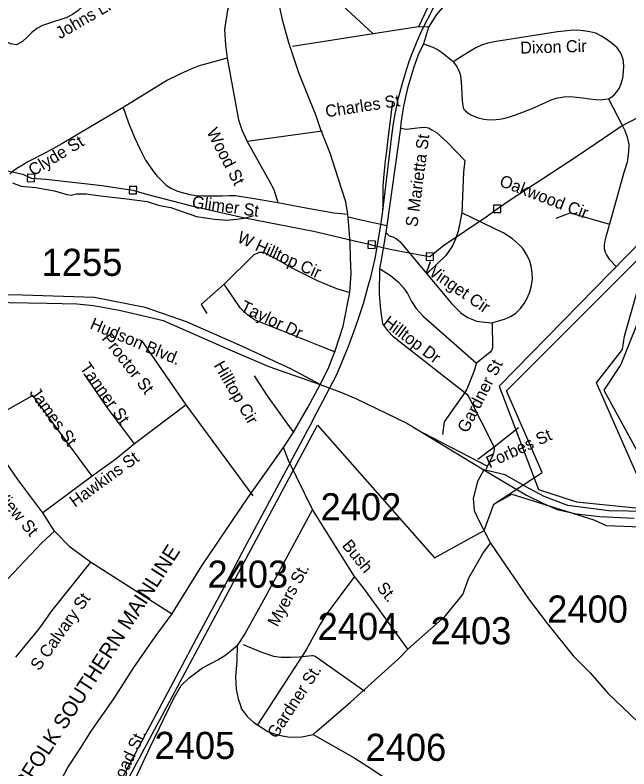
# Model space of a CAD drawing. Extents: x 1268485 to 1426702, y 514839 to 616766.
# Drawn here: x 1343246 to 1346586, y 545143 to 549246 of the extents above; entities that cross this region are included whole.
import ezdxf

# ---------------------------------------------------------------- set-up
doc = ezdxf.new("R2010")
doc.units = 0
for name, color, linetype in [('Old_Level_10', 7, 'Continuous'), ('Old_Level_11', 7, 'Continuous'), ('Old_Level_14', 7, 'Continuous'), ('Old_Level_28', 7, 'Continuous'), ('Old_Level_32', 7, 'Continuous'), ('Old_Level_35', 7, 'Continuous'), ('Old_Level_44', 7, 'Continuous'), ('Old_Level_48', 7, 'Continuous'), ('Old_Level_49', 7, 'Continuous'), ('Old_Level_56', 7, 'Continuous'), ('Old_Level_62', 7, 'Continuous'), ('Old_Level_8', 7, 'Continuous')]:
    doc.layers.add(name, color=color, linetype=linetype)

msp = doc.modelspace()

# ---------------------------------------------------------------- linework, layer by layer
at = {"layer": 'Old_Level_28'}
for points in [[(1344906.144, 547235.649), (1344948.994, 547319.7), (1344989.336, 547423.683), (1345031.389, 547553.18), (1345067.042, 547735.892), (1345074.356, 547838.779), (1345070.699, 547923.928), (1345068.871, 548000.206), (1345063.386, 548078.258), (1345056.986, 548161.632), (1345046.016, 548229.041), (1345003.155, 548357.5), (1344960.857, 548493.329), (1344909.678, 548620.254), (1344884.427, 548697.697), (1344790.415, 548931.335), (1344735.753, 549093.936), (1344703.252, 549212.191), (1344661.885, 549407.312)], [(1344706.981, 546891.51), (1344759.677, 546972.194), (1344839.698, 547109.275), (1344906.144, 547235.649)], [(1343470.558, 545031.139), (1343533.014, 545149.847), (1343593.517, 545240.733), (1343663.78, 545353.875), (1343782.835, 545524.518), (1343892.131, 545695.16), (1344008.26, 545861.165), (1344099.017, 545984.511), (1344263, 546247.53), (1344512.673, 546618.556), (1344706.981, 546891.51)]]:
    msp.add_lwpolyline(points, dxfattribs=at)
at = {"layer": 'Old_Level_32'}
msp.add_line((1345092.9, 546189.309), (1344863.859, 546555.322), dxfattribs=at)
for points in [[(1344906.144, 547235.649), (1344747.195, 547319.725), (1344467.52, 547448.887), (1344179.24, 547575.896), (1343954.344, 547654.822), (1343676.82, 547708.639), (1343286.134, 547721.556), (1342771.962, 547728.014), (1342394.615, 547732.32), (1341867.534, 547736.625), (1339240.984, 547778.014), (1339075.518, 547793), (1338983.652, 547809.817), (1338771.824, 547872.696), (1338593.182, 547930.368), (1338464.101, 547962.659), (1338283.388, 547988.49), (1338085.463, 548007.865), (1337705.535, 548005.712), (1337378.088, 548002.258), (1337231.562, 547985.085), (1337100.824, 547949.665), (1336967.622, 547895.925)], [(1339989.191, 547728.014), (1340701.2, 547711.433), (1341496.218, 547708.956), (1341874.848, 547700.029), (1342278.441, 547695.724), (1343006.459, 547684.96), (1343421.834, 547678.09), (1343581.852, 547674.383), (1343672.517, 547665.586), (1343812.355, 547639.753), (1343984.463, 547598.852), (1344051.955, 547582.663), (1344414.732, 547424.483), (1344626.72, 547332.641), (1344906.144, 547235.649)], [(1344906.144, 547235.649), (1345013.497, 547195.05), (1345100.662, 547158.096), (1345377.331, 547023.917), (1345797.211, 546771.395)], [(1344863.859, 546555.322), (1344733.329, 546821.027), (1344706.981, 546891.51)], [(1352121.337, 546787.22), (1352011.549, 546777.668), (1351888.301, 546760.858), (1351674.69, 546736.384), (1350870.792, 546649.906), (1350523.297, 546610.661), (1349841.507, 546520.956), (1349174.252, 546452.685), (1349015.222, 546439.558), (1348706.707, 546429.71), (1348357.661, 546447.647), (1347211.226, 546519.146), (1346681.163, 546543.164), (1346477.293, 546548.399), (1346253.266, 546576.42), (1346125.097, 546625.225), (1346019.084, 546681.268), (1345913.071, 546743.314), (1345797.211, 546771.395)], [(1345797.211, 546771.395), (1345761.231, 546707.39), (1345737.567, 546614.823), (1345744.021, 546550.243), (1345769.523, 546495.376), (1345832.113, 546371.395)], [(1345797.211, 546771.395), (1345909.184, 546703.284), (1346029.198, 546633.231), (1346121.209, 546587.197), (1346195.218, 546555.173), (1346300.243, 546531.156), (1346428.259, 546517.145), (1346614.281, 546507.137)], [(1344863.859, 546555.322), (1344616.223, 546093.943), (1344497.167, 545878.786), (1344454.229, 545813.867)], [(1345382.587, 545794.201), (1345585.739, 545975.079), (1345682.444, 546091.729), (1345714.946, 546183.377), (1345791.768, 546314.936), (1345832.113, 546371.395)], [(1345832.113, 546371.395), (1346038.932, 546069.108), (1346143.355, 545933.289), (1346283.281, 545757.766), (1346375.172, 545665.827), (1346471.24, 545555.081), (1346635.718, 545398.226)], [(1345092.9, 546189.309), (1344939.629, 545983.821), (1344904.173, 545927.65), (1344830.305, 545790.178), (1344564.647, 545382.327)], [(1345382.587, 545794.201), (1345142.027, 546129.275), (1345092.9, 546189.309)], [(1343732.454, 544876.172), (1343755.511, 544858.643), (1343786.738, 544901.302), (1343798.449, 544923.56), (1343845.29, 545003.317), (1343901.89, 545090.493), (1343981.911, 545261.135), (1344107.406, 545525.131), (1344149.76, 545596.855), (1344192.698, 545639.515), (1344266.863, 545693.305), (1344348.836, 545735.965), (1344393.726, 545763.788), (1344454.229, 545813.867)], [(1344454.229, 545813.867), (1344452.278, 545730.401), (1344445.125, 545643.042), (1344448.374, 545576.452), (1344460.085, 545524.517), (1344471.795, 545492.986), (1344478.478, 545467.345), (1344493.625, 545447.903), (1344510.745, 545426.606), (1344545.493, 545396.344), (1344564.647, 545382.327)], [(1344868.125, 545330.165), (1344890.286, 545349.381), (1344964.745, 545414.421), (1345071.114, 545506.069), (1345332.607, 545742.579), (1345382.587, 545794.201)], [(1344564.647, 545382.327), (1344621.196, 545346.294), (1344658.426, 545333.491), (1344699.38, 545323.016), (1344740.891, 545316.263), (1344806.936, 545316.934), (1344868.125, 545330.165)], [(1344868.125, 545330.165), (1345094.161, 545201.266), (1345190.286, 545139.016), (1345225.645, 545117.009), (1345255.192, 545096.314), (1345272.165, 545083.596), (1345289.172, 545059.36), (1345288.436, 545029.472), (1345094.754, 544836.054)]]:
    msp.add_lwpolyline(points, dxfattribs=at)
at = {"layer": 'Old_Level_35'}
for p, q in [((1345194.981, 549143.988), (1344907.703, 549409.12)), ((1345441.351, 549182.127), (1345194.981, 549143.988)), ((1345495.074, 549179.102), (1345441.351, 549182.127)), ((1345495.074, 549179.102), (1345467.495, 549089.7)), ((1345194.981, 549143.988), (1344755.452, 549074.013)), ((1343833.64, 548741.88), (1343501.353, 548544.825)), ((1344916.828, 548614.696), (1344508.261, 548558.359)), ((1344547.734, 548247.295), (1344675.379, 548226.072)), ((1345905.076, 548058.083), (1345676.135, 548169.631)), ((1344384.717, 547781.262), (1344259.123, 547671.149)), ((1344259.123, 547671.149), (1344288.753, 547621.271)), ((1344177.615, 547125.198), (1343936.268, 547475.427)), ((1343342.848, 547175.385), (1343055.98, 547014.419)), ((1344177.615, 547125.198), (1343896.488, 546911.329)), ((1344540.762, 546628.562), (1344177.615, 547125.198)), ((1345985.149, 546998.373), (1345851.763, 546894.054)), ((1345465.752, 546972.127), (1345816.391, 546789.733)), ((1345851.763, 546894.054), (1345763.898, 546826.54)), ((1343666.522, 546736.163), (1343396.776, 546537.416)), ((1343460.753, 546436.48), (1343396.776, 546537.416)), ((1344102.873, 545983.007), (1343656.988, 546267.875)), ((1343375.041, 545904.985), (1343249.344, 545751.811))]:
    msp.add_line(p, q, dxfattribs=at)
for points in [[(1345824.08, 549846.547), (1345562.742, 549417.988), (1345505.635, 549318.794), (1345441.351, 549182.127)], [(1346008.73, 549499.086), (1345952.751, 549469.713), (1345867.244, 549428.856), (1345676.033, 549361.445), (1345622.207, 549333.609), (1345583.452, 549301.057), (1345538.751, 549248.051), (1345495.074, 549179.102)], [(1344435.263, 549382.053), (1344401.327, 549272.914), (1344385.333, 549167.824), (1344390.971, 549084.368), (1344400.404, 549011.524)], [(1343739.111, 549352.679), (1343704.457, 549347.963), (1343672.264, 549330.636), (1343641.506, 549314.796), (1343614.029, 549293.111), (1343587.475, 549269.479), (1343559.588, 549248.359), (1343528.625, 549232.98), (1343495.612, 549221.087), (1343461.778, 549210.68), (1343428.047, 549200.274), (1343395.136, 549188.176), (1343364.378, 549172.541), (1343337.414, 549150.395), (1343312.398, 549125.02), (1343286.253, 549101.542), (1343253.958, 549084.573), (1343220.739, 549088.879), (1343190.597, 549104.771), (1343160.864, 549122.508), (1343131.234, 549141.578), (1343101.912, 549161.365), (1343072.384, 549181.512), (1342984.724, 549231.237)], [(1346473.993, 548790.58), (1346493.576, 548800.935), (1346507.006, 548813.699), (1346520.232, 548827.951), (1346532.535, 548845.175), (1346541.865, 548868.141), (1346552.015, 548901.769), (1346556.732, 548936.423), (1346557.962, 548971.641), (1346554.886, 549006.398), (1346541.455, 549038.796), (1346520.95, 549067.041), (1346495.216, 549090.982), (1346466.509, 549111.128), (1346437.084, 549130.454), (1346406.223, 549146.602), (1346372.39, 549155.111), (1346337.531, 549159.93), (1346302.467, 549162.955), (1346267.608, 549161.98), (1346232.852, 549158.546), (1346198.095, 549153.983), (1346163.339, 549149.011), (1346128.788, 549143.885), (1346094.237, 549138.297), (1346059.583, 549132.555), (1346025.134, 549126.917), (1345990.48, 549121.637), (1345955.826, 549116.613), (1345921.275, 549111.435), (1345886.724, 549105.694), (1345852.275, 549099.337), (1345817.724, 549092.212), (1345784.403, 549082.369), (1345752.62, 549067.913), (1345722.375, 549050.022), (1345692.95, 549030.799), (1345630.409, 548990.301)], [(1345467.495, 549089.7), (1345439.505, 549029.209), (1345413.361, 548956.365)], [(1345467.495, 549089.7), (1345518.245, 549071.45), (1345536.905, 549062.12), (1345552.592, 549053.252), (1345573.199, 549039.001), (1345589.501, 549026.185), (1345602.829, 549014.856), (1345618.618, 549001.63), (1345630.409, 548990.301)], [(1344400.404, 549011.524), (1344248.255, 548969.796), (1344202.426, 548951.084), (1344142.038, 548924.017), (1344076.422, 548890.646), (1343833.64, 548741.88)], [(1344400.404, 549011.524), (1344461.714, 548674.982), (1344479.451, 548620.9), (1344508.261, 548558.359)], [(1345413.361, 548956.365), (1345396.957, 548901.564), (1345382.091, 548847.328), (1345368.352, 548791.811), (1345360.048, 548747.673), (1345351.64, 548705.945), (1345345.079, 548656.374), (1345342.926, 548630.998)], [(1345630.409, 548990.301), (1345649.991, 548965.182), (1345660.859, 548943.087), (1345668.241, 548923.351), (1345671.727, 548900.744), (1345674.085, 548853.582), (1345676.648, 548813.187), (1345678.083, 548778.738), (1345681.467, 548751.671), (1345685.978, 548735.985), (1345695.718, 548726.142), (1345709.661, 548714.301), (1345725.245, 548703.484), (1345744.52, 548695.129), (1345765.641, 548686.824), (1345797.116, 548678.929), (1345827.156, 548675.956), (1345863.45, 548677.442), (1345893.491, 548680.877), (1345917.174, 548686.824), (1345936.552, 548691.899), (1345969.462, 548703.433), (1346002.373, 548715.377), (1346035.079, 548727.885), (1346067.58, 548740.855), (1346099.67, 548755.26), (1346131.351, 548770.075), (1346163.544, 548783.814), (1346196.763, 548794.732), (1346213.987, 548797.808)], [(1346213.987, 548797.808), (1346231.416, 548800.935), (1346266.173, 548802.729), (1346301.134, 548799.397), (1346335.89, 548794.989), (1346370.544, 548789.913), (1346405.301, 548785.505), (1346429.702, 548785.197), (1346454.411, 548787.145), (1346473.993, 548790.58)], [(1346473.993, 548790.58), (1346549.657, 548647.351), (1346563.293, 548618.182), (1346575.596, 548580.709), (1346584.619, 548540.417), (1346583.491, 548501.713), (1346576.827, 548445.17), (1346558.269, 548389.549), (1346479.222, 548108.167)], [(1343833.64, 548741.88), (1343863.885, 548659.398), (1343882.852, 548610.545), (1343896.078, 548580.248), (1343926.426, 548514.631), (1343955.543, 548455.268), (1343998.297, 548396.88), (1344019.11, 548368.736), (1344044.126, 548343.772), (1344067.604, 548319.524), (1344097.542, 548301.172), (1344130.043, 548287.895), (1344163.466, 548277.335), (1344197.607, 548268.825), (1344232.261, 548263.699), (1344267.018, 548261.648), (1344301.979, 548261.084), (1344337.043, 548261.392), (1344372.209, 548262.519), (1344409.734, 548263.545), (1344445.105, 548263.545), (1344547.734, 548247.295)], [(1345342.926, 548630.998), (1345268.389, 548100.067), (1345263.161, 548061.979)], [(1345342.926, 548630.998), (1345376.247, 548624.693), (1345418.795, 548630.075), (1345450.168, 548634.331), (1345475.8, 548636.124), (1345495.382, 548631.921), (1345513.837, 548621.207), (1345538.34, 548606.289), (1345596.268, 548554.36), (1345692.232, 548454.961), (1345686.285, 548390.626), (1345676.135, 548169.631)], [(1343501.353, 548544.825), (1343416.051, 548497.919), (1343316.499, 548447.374), (1343286.458, 548429.381), (1343256.828, 548410.926), (1343228.634, 548390.114), (1343217.458, 548380.476)], [(1344508.261, 548558.359), (1344626.474, 548347.308), (1344654.258, 548296.302), (1344675.379, 548226.072)], [(1344675.379, 548226.072), (1344828.04, 548197.415), (1344980.496, 548168.76), (1345058.108, 548161.788)], [(1345060.672, 548147.895), (1345102.912, 548136.259), (1345268.389, 548100.067), (1345270.235, 548099.708)], [(1345676.135, 548169.631), (1345657.271, 548069.976), (1345643.635, 548031.118), (1345626.103, 547990.313), (1345589.296, 547937.819), (1345486.667, 547836.986)], [(1346190.714, 548139.488), (1346266.173, 548168.555), (1346479.222, 548108.167)], [(1346479.222, 548108.167), (1346471.225, 548077.204), (1346460.357, 548039.525), (1346454.923, 548017.636), (1346451.232, 547994.568), (1346451.847, 547975.139), (1346456.769, 547955.044), (1346465.894, 547936.794), (1346477.992, 547917.929), (1346517.464, 547875.433)], [(1345263.161, 548061.979), (1345235.376, 547902.705), (1345229.019, 547866)], [(1345263.161, 548061.979), (1345281.103, 548044.959), (1345301.403, 548038.552), (1345321.6, 548028.453), (1345340.363, 548014.048), (1345486.667, 547836.986)], [(1345841.92, 547570.828), (1345875.549, 547581.131), (1345909.075, 547591.436), (1345941.268, 547604.559), (1345971, 547623.424), (1345996.017, 547648.081), (1346016.009, 547676.737), (1346024.519, 547692.27), (1346033.131, 547707.7), (1346047.382, 547739.688), (1346056.507, 547773.522), (1346060.3, 547808.483), (1346059.89, 547843.65), (1346054.662, 547878.252), (1346044.204, 547911.88), (1346029.235, 547943.51), (1346009.55, 547972.627), (1345985.251, 547997.951), (1345952.853, 548027.581), (1345905.076, 548058.083)], [(1344575.416, 547953.148), (1344546.093, 547940.639), (1344384.717, 547781.262)], [(1345069.489, 547734.1), (1344996.08, 547756.246), (1344890.991, 547798.999), (1344754.529, 547868.922), (1344677.327, 547911.573), (1344600.33, 547954.173), (1344575.416, 547953.148)], [(1345229.019, 547866), (1345227.481, 547729.026), (1345233.53, 547642.289), (1345245.629, 547565.086)], [(1345229.019, 547866), (1345287.869, 547828.937), (1345332.673, 547791.977), (1345359.843, 547760.86), (1345381.271, 547729.794), (1345402.596, 547686.99), (1345427.92, 547648.133), (1345466.777, 547607.327), (1345757.234, 547351.32)], [(1345486.667, 547836.986), (1345620.361, 547675.353), (1345670.907, 547624.807), (1345690.284, 547612.197), (1345709.764, 547599.586), (1345756.003, 547580.106), (1345801.115, 547574.262), (1345841.92, 547570.828)], [(1344989.519, 547411.297), (1344921.134, 547437.492), (1344548.246, 547587.488), (1344510.824, 547613.991), (1344470.122, 547653.105), (1344429.521, 547713.544), (1344384.717, 547781.262)], [(1345245.629, 547565.086), (1345272.388, 547529.561), (1345301.505, 547498.445), (1345692.95, 547190.866)], [(1345841.92, 547570.828), (1345842.843, 547434.827), (1345838.537, 547419.602), (1345831.667, 547410.375), (1345757.234, 547351.32)], [(1345757.234, 547351.32), (1345740.419, 547300.672), (1345703.612, 547209.064), (1345692.95, 547190.866)], [(1343896.488, 546911.329), (1343749.876, 547108.179), (1343623.051, 547293.7)], [(1344547.221, 547281.807), (1344617.349, 547174.103), (1344738.227, 547006.37), (1344762.013, 546971.563)], [(1345692.95, 547190.866), (1345579.863, 547031.541), (1345571.149, 546963.669)], [(1345692.95, 547190.866), (1345703.407, 547182.254), (1345710.482, 547173.078), (1345851.763, 546894.054)], [(1343666.522, 546736.163), (1343448.86, 547031.489), (1343342.848, 547175.385)], [(1343396.776, 546537.416), (1343261.545, 546718.477), (1343055.98, 547014.419)], [(1343896.488, 546911.329), (1343794.27, 546828.949), (1343666.522, 546736.163)], [(1345851.763, 546894.054), (1345852.583, 546880.007), (1345849.712, 546862.629), (1345844.278, 546845.199), (1345835.358, 546829.36), (1345824.491, 546807.009), (1345816.391, 546789.733), (1345808.086, 546772.458)], [(1343460.753, 546436.48), (1343391.138, 546372.504), (1343051.674, 546013.611)], [(1343656.988, 546267.875), (1343545.337, 546349.691), (1343460.753, 546436.48)], [(1343656.988, 546267.875), (1343447.117, 546004.435), (1343375.041, 545904.985)], [(1344487.243, 545820.759), (1344582.593, 545780.569), (1344652.618, 545755.86), (1344693.526, 545751.862), (1344745.096, 545751.862), (1344791.643, 545752.477), (1344843.829, 545757.552)], [(1344843.829, 545757.552), (1344859.926, 545760.321), (1344866.795, 545760.321), (1344872.639, 545759.244), (1344878.38, 545756.886), (1345149.869, 545566.239)]]:
    msp.add_lwpolyline(points, dxfattribs=at)
at = {"layer": 'Old_Level_44'}
for points in [[(1345244.296, 548163.634), (1345262.955, 548314.757), (1345284.794, 548498.432), (1345298.122, 548603.675), (1345305.606, 548654.989), (1345313.501, 548705.945), (1345322.728, 548751.056), (1345331.135, 548789.452), (1345341.08, 548827.9), (1345353.281, 548874.19), (1345367.737, 548921.814), (1345376.657, 548948.06), (1345392.856, 548997.734), (1345406.594, 549036.643), (1345418.385, 549066.683), (1345433.354, 549103.387), (1345456.73, 549157.674), (1345521.834, 549285.422)], [(1345244.296, 548163.634), (1345247.987, 548204.951), (1345249.627, 548264.622), (1345249.627, 548312.245), (1345253.01, 548358.996), (1345255.881, 548397.803), (1345262.135, 548452.5), (1345268.902, 548505.148), (1345276.796, 548571.482), (1345301.403, 548773.561)], [(1344481.912, 546320.574), (1344632.625, 546602.008), (1344746.634, 546814.493), (1344747.147, 546815.416), (1344851.108, 547012.266), (1344886.377, 547079.011), (1344995.875, 547288.984), (1345057.596, 547438.415), (1345096.863, 547541.556), (1345096.863, 547542.018), (1345120.239, 547610.454), (1345141.155, 547676.378), (1345173.245, 547790.387), (1345179.089, 547811.712), (1345204.618, 547920.647), (1345234.248, 548090.993), (1345244.296, 548163.634)], [(1343787.606, 545013.828), (1343999.219, 545412.552), (1344233.902, 545853.004), (1344371.286, 546108.089), (1344481.912, 546320.574)]]:
    msp.add_lwpolyline(points, dxfattribs=at)
at = {"layer": 'Old_Level_48'}
for points in [[(1343631.659, 544657.743), (1344890.912, 547013.783), (1345528.801, 546291.057), (1345799.055, 546441.271), (1345851.604, 546583.975), (1346114.351, 546756.72), (1345919.167, 547199.853), (1346722.421, 548003.498)], [(1346774.971, 547928.391), (1346541.39, 547344.24), (1346449.697, 547203.489), (1346816.469, 546530.335)]]:
    msp.add_lwpolyline(points, dxfattribs=at)
at = {"layer": 'Old_Level_49'}
msp.add_line((1346711.639, 546555.38), (1346409.126, 547244.302), dxfattribs=at)
for points in [[(1346409.126, 547244.302), (1346550.299, 547425.914), (1346562.399, 547498.559), (1346630.969, 547740.708), (1346731.807, 547999), (1346675.338, 548007.071), (1346661.205, 548024.123), (1345880.738, 547225.327), (1346094.514, 546664.348), (1346300.222, 546595.739), (1346711.639, 546555.38)], [(1343631.659, 544657.743), (1344890.912, 547013.783), (1345528.801, 546291.057), (1345799.055, 546441.271), (1345851.604, 546583.975), (1345949.307, 546639.071), (1346394.228, 546499.174)], [(1346394.228, 546499.174), (1346461.561, 546467.549), (1347921.689, 546411.048), (1348644.225, 546373.675)]]:
    msp.add_lwpolyline(points, dxfattribs=at)
at = {"layer": 'Old_Level_56'}
for points in [[(1343054.599, 548431.101), (1343289.476, 548379.749), (1343333.077, 548358.861), (1343412.997, 548353.05), (1343720.445, 548318.445), (1343742.607, 548315.032), (1343887.804, 548292.665), (1343961.402, 548270.973), (1344198.282, 548209.775), (1344486.879, 548143.335), (1344869.563, 548068.997), (1345108.359, 548013.564), (1345174.081, 547998.234), (1345186.041, 547995.992), (1345287.601, 547971.736), (1345438.879, 547942.277), (1345502.682, 547930.987), (1345576.131, 547991.338), (1345809.601, 548148.314), (1345868.687, 548190.946), (1345933.617, 548235.66), (1346305.3, 548479.497), (1346542.85, 548640.392), (1346638.1, 548690.299)], [(1343312.672, 548339.263), (1343352.675, 548338.458), (1343353.48, 548378.46), (1343313.478, 548379.265), (1343312.672, 548339.263)], [(1343867.4, 548273.066), (1343907.403, 548272.26), (1343908.208, 548312.263), (1343868.205, 548313.069), (1343867.4, 548273.066)], [(1345848.282, 548171.347), (1345888.285, 548170.541), (1345889.09, 548210.544), (1345849.088, 548211.35), (1345848.282, 548171.347)], [(1345165.638, 547976.393), (1345205.64, 547975.588), (1345206.446, 548015.591), (1345166.443, 548016.396), (1345165.638, 547976.393)], [(1345482.278, 547911.389), (1345522.281, 547910.584), (1345523.085, 547950.586), (1345483.083, 547951.391), (1345482.278, 547911.389)]]:
    msp.add_lwpolyline(points, dxfattribs=at)
at = {"layer": 'Old_Level_62'}
msp.add_lwpolyline([(1343232.427, 548333.16), (1343279.999, 548314.142), (1343359.867, 548306.76), (1343461.573, 548288.305), (1343527.087, 548268.928), (1343551.078, 548266.005), (1343581.323, 548273.592), (1343633.304, 548272.567), (1343711.121, 548262.776), (1343854.76, 548245.962), (1343964.566, 548231.403), (1344032.13, 548209.565), (1344093.851, 548198.441), (1344155.367, 548176.705), (1344232.876, 548148.87), (1344330.686, 548135.439), (1344400.506, 548129.902), (1344450.642, 548134.669), (1344494.83, 548141.129), (1344545.171, 548154.099)], dxfattribs=at)

# ---------------------------------------------------------------- texts
at = {"layer": 'Old_Level_10'}
for s, height, rotation, p in [('Johns Ln', 65.6167, 30.090761, (1343490.595, 549113.204)), ('Dixon Cir', 65.6167, 1.616506, (1345995.52, 549035.312)), ('Charles St', 65.6167, 8.610778, (1344939.076, 548688.92)), ('Wood St', 65.6167, 297.410181, (1344286.373, 548610.643)), ('Clyde St', 65.6167, 31.1842, (1343344.035, 548367.194)), ('S Marietta St', 65.61666, 82.533417, (1345434.535, 548089.848)), ('Oakwood Cir', 65.61666, 338.921847, (1345876.295, 548317.492)), ('Glimer St', 65.6167, 352.111386, (1344205.763, 548198.001)), ('W Hilltop Cir', 65.61666, 335.457472, (1344449.487, 548012.634)), ('Winget Cir', 65.6167, 325.435178, (1345464.848, 547852.743)), ('Taylor Dr', 65.6167, 334.551572, (1344466.694, 547636.581)), ('Hilltop Dr', 65.6166, 323.079906, (1345242.317, 547561.845)), ('Proctor St', 65.6167, 308.100189, (1343714.561, 547483.852)), ('Tanner St', 65.6167, 305.678694, (1343596.487, 547325.558)), ('Hilltop Cir', 65.61666, 300.4114, (1344324.711, 547339.285)), ('Gardner St', 65.6167, 63.079097, (1345706.973, 546966.9)), ('James St', 65.6167, 305.678392, (1343321.553, 547189.696)), ('Forbes St', 65.6167, 24.725647, (1345827.57, 546778.349)), ('Mountain View St', 65.61666, 310.363303, (1342886.52, 546923.366)), ('Hawkins St', 65.6167, 36.029539, (1343572.272, 546564.189)), ('S Calvary St', 65.61666, 54.683347, (1343377.575, 545673.144))]:
    msp.add_text(s, height=height, rotation=rotation, dxfattribs=at).set_placement(p)
at = {"layer": 'Old_Level_11'}
for s, height, rotation, p in [('Hudson Blvd.', 65.61666, 337.244947, (1343649.096, 547541.257)), ('Bush    St.', 65.61666, 309.294094, (1345021.34, 546357.567)), ('Myers St.', 65.6167, 61.776264, (1344673.694, 545911.674)), ('Gardner St.', 65.61666, 56.921364, (1344668.165, 545303.858)), ('Railroad St.', 65.61666, 64.876472, (1343766.277, 544923.264))]:
    msp.add_text(s, height=height, rotation=rotation, dxfattribs=at).set_placement(p)
at = {"layer": 'Old_Level_14'}
msp.add_text('NORFOLK SOUTHERN MAINLINE', height=82.02083, rotation=57.171814, dxfattribs=at).set_placement((1343213.033, 544879.283))
at = {"layer": 'Old_Level_8'}
for s, p in [('1255', (1343391.073, 547826.16)), ('2402', (1344908.201, 546495.823)), ('2403', (1344292.741, 546129.227)), ('2400', (1346141.227, 545939.245)), ('2404', (1344892.366, 545844.69)), ('2403', (1345506.645, 545821.312)), ('2405', (1344004.8, 545197.106)), ('2406', (1345152.685, 545186.607))]:
    msp.add_text(s, height=147.6375, dxfattribs=at).set_placement(p)

doc.saveas('drawing.dxf')
